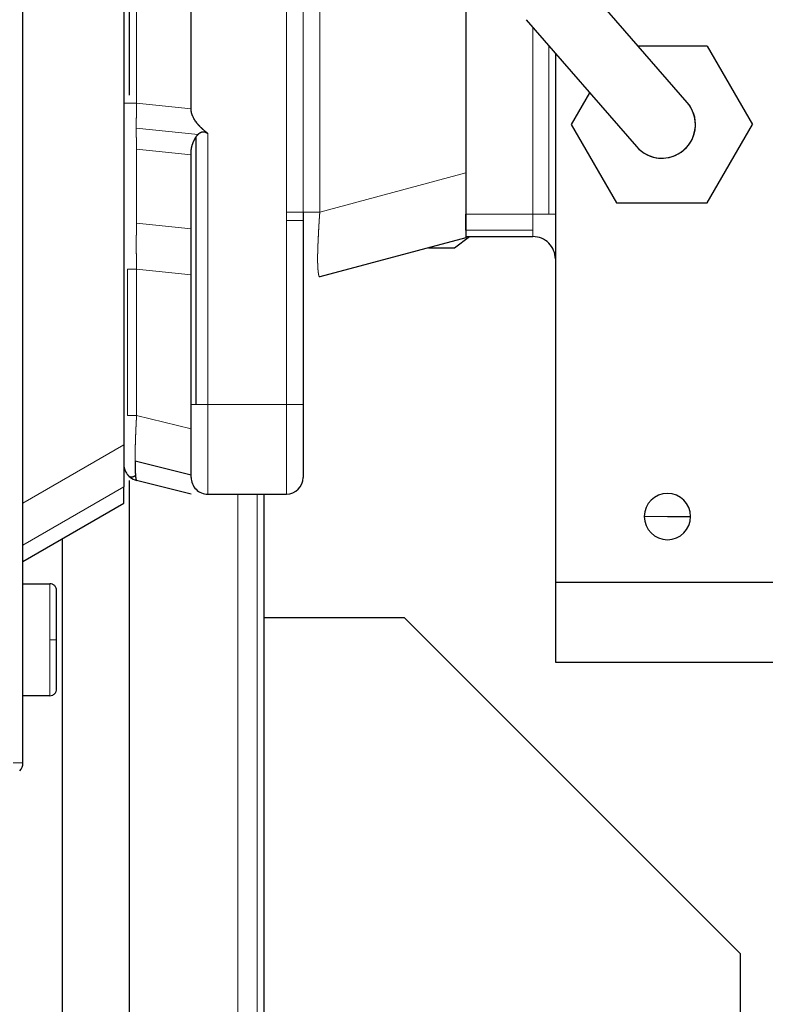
# Model space of a CAD drawing. Header units: inches. Extents: x 0 to 20790, y -12 to 14700.
# Tile 275 of 436: x 11347 to 11413, y 5748 to 5836. Entities that reach past the tile are written whole.
import ezdxf

# ---------------------------------------------------------------- set-up
doc = ezdxf.new("R2010")
doc.units = ezdxf.units.IN
doc.layers.add('1', color=7, linetype='Continuous', true_color=0xffffff)
doc.layers.add('254', color=7, linetype='Continuous', true_color=0xffffff)
doc.styles.add('latin_extended', font='simplex.shx')
doc.dimstyles.get("Standard").update_dxf_attribs({"dimtxt": 0.18, "dimasz": 0.18, "dimexe": 0.18, "dimexo": 0.0625, "dimgap": 0.09, "dimtad": 0, "dimtih": 1, "dimtoh": 1, "dimdec": 4, "dimzin": 0, "dimdsep": 46, "dimtxsty": 'Standard', "dimcen": 0.09, "dimadec": 0, "dimazin": 0, "dimtfac": 1, "dimtdec": 4, "dimtofl": 0, "dimtmove": 0, "dimatfit": 3, "dimfxl": 1, "dimtolj": 1, "dimtzin": 0, "dimarcsym": 0})

# ---------------------------------------------------------------- blocks, each defined once
blk = doc.blocks.new('_U0')
at = {"layer": '254', "color": 3, "linetype": 'Continuous', "lineweight": 13, "transparency": 16777216}
for p, q in [((10849.282, 6803.374), (11850.522, 6803.374)), ((11815.522, 6680.874), (11815.522, 4494.374)), ((10021.49, 4371.874), (11850.522, 4371.874))]:
    blk.add_line(p, q, dxfattribs=at)
at = {"layer": '254', "color": 3, "transparency": 16777216}
for points in [[(11835.939, 6680.874), (11795.106, 6680.874), (11815.522, 6803.374)], [(11795.106, 4494.374), (11835.939, 4494.374), (11815.522, 4371.874)]]:
    blk.add_solid(points, dxfattribs=at)
at = {"layer": 'Defpoints', "color": 0, "transparency": 16777216}
for p in [(10814.282, 6803.374), (9986.49, 4371.874), (11815.522, 4371.874)]:
    blk.add_point(p, dxfattribs=at)
at = {"layer": '254', "color": 2, "lineweight": 13, "transparency": 16777216, "insert": (11631.772, 5371.791), "char_height": 122.5, "attachment_point": 1, "rotation": 90, "style": 'latin_extended'}
blk.add_mtext('\\A1;2432', dxfattribs=at)

msp = doc.modelspace()

# ---------------------------------------------------------------- linework, layer by layer
at = {"layer": '1', "color": 2, "linetype": 'Continuous', "lineweight": 25}
for p, q in [((11346.99, 5769.374), (11346.99, 5884.255)), ((11355.99, 5873.881), (11355.99, 5797.767)), ((11361.99, 5827.785), (11361.99, 5858.963)), ((11356.49, 5829.005), (11356.49, 5857.887)), ((11386.49, 5841.969), (11386.49, 5822.055)), ((11406.257, 5828.34), (11396.427, 5839.671)), ((11391.895, 5835.739), (11401.724, 5824.408)), ((11408.032, 5833.374), (11401.889, 5833.374)), ((11408.032, 5833.374), (11412.073, 5826.374)), ((11394.49, 5832.748), (11394.49, 5785.474)), ((11397.55, 5829.22), (11395.908, 5826.374)), ((11395.908, 5826.374), (11399.949, 5819.374)), ((11408.032, 5819.374), (11412.073, 5826.374)), ((11362.43, 5801.374), (11362.43, 5825.269)), ((11361.99, 5801.374), (11361.99, 5823.885)), ((11386.49, 5822.056), (11386.49, 5818.374)), ((11399.949, 5819.374), (11408.032, 5819.374)), ((11386.49, 5816.96), (11386.49, 5818.374)), ((11371.99, 5817.814), (11371.99, 5801.374)), ((11386.49, 5816.96), (11386.49, 5816.374)), ((11386.49, 5816.26), (11373.473, 5812.772)), ((11385.49, 5815.374), (11386.824, 5816.375)), ((11386.49, 5816.374), (11392.49, 5816.374)), ((11383.186, 5815.374), (11385.49, 5815.374)), ((11361.99, 5794.874), (11361.99, 5801.374)), ((11371.99, 5801.374), (11371.99, 5794.874)), ((11355.99, 5797.767), (11355.99, 5794.022)), ((11361.99, 5795.059), (11356.99, 5796.309)), ((11356.49, 5735.876), (11356.49, 5794.601)), ((11361.99, 5793.374), (11357.127, 5794.59)), ((11355.99, 5792.571), (11355.99, 5794.022)), ((11363.49, 5793.374), (11370.49, 5793.374)), ((11368.49, 5793.376), (11368.49, 5735.874)), ((11346.99, 5787.374), (11355.99, 5792.571)), ((11404.49, 5791.374), (11406.557, 5791.374)), ((11350.49, 5789.397), (11350.49, 5735.876)), ((11346.99, 5785.374), (11349.39, 5785.374)), ((11394.49, 5785.474), (11394.49, 5778.374)), ((11442.49, 5785.474), (11394.49, 5785.474)), ((11349.99, 5780.374), (11349.99, 5784.774)), ((11368.489, 5782.375), (11380.99, 5782.375)), ((11380.99, 5782.375), (11410.99, 5752.375)), ((11349.99, 5775.974), (11349.99, 5780.374)), ((11394.49, 5778.374), (11442.49, 5778.374)), ((11349.39, 5775.374), (11346.99, 5775.374)), ((11410.99, 5752.375), (11410.99, 5694.374))]:
    msp.add_line(p, q, dxfattribs=at)
at = {"layer": '1', "color": 110, "linetype": 'Continuous', "lineweight": 13}
for p, q in [((11370.491, 5818.567), (11370.491, 5860.412)), ((11371.991, 5858.683), (11371.991, 5818.567)), ((11357.127, 5858.46), (11357.127, 5828.289)), ((11373.473, 5856.974), (11373.473, 5818.567)), ((11392.49, 5818.374), (11392.49, 5835.053)), ((11393.905, 5833.423), (11393.905, 5818.374)), ((11361.99, 5827.785), (11357.127, 5828.289)), ((11357.099, 5826.064), (11362.607, 5825.494)), ((11363.49, 5801.374), (11363.49, 5825.571)), ((11357.127, 5824.173), (11357.127, 5817.583)), ((11361.99, 5823.669), (11357.127, 5824.173)), ((11386.49, 5822.055), (11373.473, 5818.567)), ((11393.905, 5818.374), (11392.49, 5818.374)), ((11392.49, 5818.374), (11392.49, 5816.96)), ((11394.49, 5818.374), (11393.905, 5818.374)), ((11361.99, 5817.079), (11357.127, 5817.583)), ((11370.49, 5801.374), (11370.49, 5817.814)), ((11392.49, 5816.96), (11386.49, 5816.96)), ((11392.49, 5816.374), (11392.49, 5816.96)), ((11356.308, 5813.467), (11356.308, 5800.411)), ((11357.127, 5813.467), (11357.127, 5800.411)), ((11361.99, 5812.963), (11357.127, 5813.467)), ((11361.99, 5801.374), (11362.43, 5801.374)), ((11362.43, 5801.374), (11363.49, 5801.374)), ((11363.49, 5801.374), (11363.49, 5793.374)), ((11370.49, 5801.374), (11363.49, 5801.374)), ((11370.49, 5793.374), (11370.49, 5801.374)), ((11370.49, 5801.374), (11371.99, 5801.374)), ((11361.99, 5799.195), (11357.127, 5800.411)), ((11355.99, 5797.767), (11346.99, 5792.571)), ((11355.99, 5794.022), (11346.99, 5788.825)), ((11366.147, 5793.376), (11366.147, 5735.874)), ((11367.882, 5735.874), (11367.882, 5793.376)), ((11402.423, 5791.374), (11404.49, 5791.374)), ((11349.39, 5785.374), (11349.39, 5780.374)), ((11349.39, 5780.374), (11349.99, 5780.374)), ((11349.39, 5780.374), (11349.39, 5775.374)), ((11346.112, 5769.374), (11346.99, 5769.374))]:
    msp.add_line(p, q, dxfattribs=at)
at = {"layer": '1', "color": 2, "linetype": 'Continuous', "lineweight": 25}
for centre, radius, start, end in [((11403.99, 5826.374), 3, 220.94234, 40.94234), ((11403.99, 5826.374), 3, 0, 40.94437), ((11403.99, 5826.374), 3, 220.93875, 0), ((11392.49, 5814.374), 2, 45, 90), ((11392.49, 5814.374), 2, 0, 45), ((11363.49, 5794.874), 1.5, 180, 225), ((11370.49, 5794.874), 1.5, 270, 0), ((11363.49, 5794.874), 1.5, 225, 270), ((11404.49, 5791.374), 2.067, 0, 180), ((11404.49, 5791.374), 2.067, 180, 0), ((11345.99, 5769.374), 1, 315, 0)]:
    msp.add_arc(centre, radius, start, end, dxfattribs=at)
at = {"layer": '1', "color": 110, "linetype": 'Continuous', "lineweight": 13}
for points, weights, knots in [([(11355.99, 5828.289), (11355.991, 5828.289), (11356.308, 5828.289), (11356.626, 5828.289), (11357.127, 5828.289)], [0.856763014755, 0.875233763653, 1, 0.875233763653, 0.856763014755], [0, 0, 0, 0.5, 0.5, 1, 1, 1]), ([(11370.491, 5818.567), (11371.108, 5818.567), (11371.546, 5818.567), (11371.984, 5818.567), (11371.991, 5818.567)], [0.853558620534, 0.85442855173, 1, 0.85442855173, 0.853558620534], [0, 0, 0, 0.5, 0.5, 1, 1, 1]), ([(11371.991, 5818.567), (11371.997, 5818.567), (11372.404, 5818.567), (11372.817, 5818.567), (11373.473, 5818.567)], [0.857798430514, 0.878486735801, 1, 0.876726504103, 0.857220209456], [0, 0, 0, 0.496405, 0.496405, 1, 1, 1])]:
    msp.add_rational_spline(points, weights, degree=2, knots=knots, dxfattribs=at)
for points, knots in [([(11357.127, 5828.289), (11357.126, 5828.276), (11357.126, 5828.249), (11357.125, 5828.209), (11357.124, 5828.169), (11357.123, 5828.129), (11357.122, 5828.09), (11357.121, 5828.05), (11357.12, 5828.01), (11357.119, 5827.97), (11357.119, 5827.93), (11357.118, 5827.89), (11357.117, 5827.851), (11357.116, 5827.811), (11357.115, 5827.771), (11357.115, 5827.732), (11357.114, 5827.692), (11357.113, 5827.652), (11357.112, 5827.613), (11357.112, 5827.573), (11357.111, 5827.534), (11357.11, 5827.495), (11357.11, 5827.455), (11357.109, 5827.416), (11357.109, 5827.377), (11357.108, 5827.338), (11357.107, 5827.299), (11357.107, 5827.26), (11357.106, 5827.221), (11357.106, 5827.182), (11357.105, 5827.143), (11357.105, 5827.105), (11357.104, 5827.066), (11357.104, 5827.028), (11357.104, 5826.989), (11357.103, 5826.951), (11357.103, 5826.913), (11357.102, 5826.875), (11357.102, 5826.837), (11357.102, 5826.799), (11357.101, 5826.761), (11357.101, 5826.723), (11357.101, 5826.685), (11357.101, 5826.648), (11357.1, 5826.61), (11357.1, 5826.573), (11357.1, 5826.536), (11357.1, 5826.499), (11357.1, 5826.462), (11357.099, 5826.425), (11357.099, 5826.388), (11357.099, 5826.352), (11357.099, 5826.315), (11357.099, 5826.279), (11357.099, 5826.243), (11357.099, 5826.207), (11357.099, 5826.171), (11357.099, 5826.135), (11357.099, 5826.1), (11357.099, 5826.076), (11357.099, 5826.064)], [0, 0, 0, 0, 0.017485, 0.034968, 0.05245, 0.06993, 0.087407, 0.104882, 0.122354, 0.139822, 0.157286, 0.174746, 0.192201, 0.209651, 0.227095, 0.244533, 0.261965, 0.27939, 0.296808, 0.314218, 0.33162, 0.349014, 0.366399, 0.383775, 0.401141, 0.418498, 0.435844, 0.453179, 0.470503, 0.487816, 0.505116, 0.522405, 0.53968, 0.556943, 0.574192, 0.591428, 0.608649, 0.625856, 0.643048, 0.660224, 0.677385, 0.69453, 0.711658, 0.72877, 0.745865, 0.762942, 0.780002, 0.797043, 0.814066, 0.83107, 0.848054, 0.86502, 0.881965, 0.89889, 0.915795, 0.932679, 0.949542, 0.966383, 0.983203, 1, 1, 1, 1]), ([(11357.099, 5826.064), (11357.099, 5826.052), (11357.099, 5826.029), (11357.099, 5825.993), (11357.099, 5825.958), (11357.099, 5825.923), (11357.099, 5825.887), (11357.099, 5825.852), (11357.099, 5825.817), (11357.099, 5825.782), (11357.099, 5825.747), (11357.099, 5825.713), (11357.1, 5825.678), (11357.1, 5825.643), (11357.1, 5825.608), (11357.1, 5825.574), (11357.1, 5825.539), (11357.101, 5825.505), (11357.101, 5825.471), (11357.101, 5825.437), (11357.101, 5825.403), (11357.102, 5825.369), (11357.102, 5825.335), (11357.102, 5825.301), (11357.103, 5825.267), (11357.103, 5825.234), (11357.104, 5825.2), (11357.104, 5825.167), (11357.104, 5825.133), (11357.105, 5825.1), (11357.105, 5825.067), (11357.106, 5825.034), (11357.106, 5825.002), (11357.107, 5824.969), (11357.107, 5824.937), (11357.108, 5824.904), (11357.109, 5824.872), (11357.109, 5824.84), (11357.11, 5824.808), (11357.11, 5824.776), (11357.111, 5824.744), (11357.112, 5824.713), (11357.112, 5824.681), (11357.113, 5824.65), (11357.114, 5824.619), (11357.115, 5824.588), (11357.115, 5824.558), (11357.116, 5824.527), (11357.117, 5824.496), (11357.118, 5824.466), (11357.119, 5824.436), (11357.119, 5824.406), (11357.12, 5824.376), (11357.121, 5824.347), (11357.122, 5824.317), (11357.123, 5824.288), (11357.124, 5824.259), (11357.125, 5824.23), (11357.126, 5824.202), (11357.126, 5824.183), (11357.127, 5824.173)], [0, 0, 0, 0, 0.016797, 0.033617, 0.050458, 0.067321, 0.084205, 0.10111, 0.118035, 0.13498, 0.151946, 0.16893, 0.185934, 0.202957, 0.219998, 0.237058, 0.254135, 0.27123, 0.288342, 0.30547, 0.322615, 0.339776, 0.356952, 0.374144, 0.391351, 0.408572, 0.425808, 0.443057, 0.46032, 0.477595, 0.494884, 0.512184, 0.529497, 0.546821, 0.564156, 0.581502, 0.598859, 0.616225, 0.633601, 0.650986, 0.66838, 0.685782, 0.703192, 0.72061, 0.738035, 0.755467, 0.772905, 0.790349, 0.807799, 0.825254, 0.842714, 0.860178, 0.877646, 0.895118, 0.912593, 0.93007, 0.94755, 0.965032, 0.982515, 1, 1, 1, 1]), ([(11370.49, 5817.814), (11370.49, 5817.896), (11370.491, 5818.058), (11370.491, 5818.309), (11370.491, 5818.478), (11370.491, 5818.567)], [0, 0, 0, 0, 0.325, 0.645, 1, 1, 1, 1]), ([(11373.473, 5818.567), (11373.472, 5818.554), (11373.47, 5818.528), (11373.467, 5818.488), (11373.464, 5818.449), (11373.461, 5818.409), (11373.458, 5818.37), (11373.455, 5818.33), (11373.452, 5818.291), (11373.45, 5818.252), (11373.447, 5818.212), (11373.444, 5818.173), (11373.441, 5818.134), (11373.439, 5818.095), (11373.436, 5818.056), (11373.434, 5818.017), (11373.431, 5817.978), (11373.428, 5817.939), (11373.426, 5817.9), (11373.423, 5817.861), (11373.421, 5817.823), (11373.418, 5817.784), (11373.416, 5817.745), (11373.414, 5817.707), (11373.411, 5817.669), (11373.409, 5817.63), (11373.406, 5817.592), (11373.404, 5817.554), (11373.402, 5817.516), (11373.4, 5817.478), (11373.397, 5817.44), (11373.395, 5817.402), (11373.393, 5817.364), (11373.391, 5817.327), (11373.389, 5817.289), (11373.386, 5817.252), (11373.384, 5817.214), (11373.382, 5817.177), (11373.38, 5817.14), (11373.378, 5817.103), (11373.376, 5817.066), (11373.374, 5817.029), (11373.372, 5816.992), (11373.37, 5816.956), (11373.368, 5816.919), (11373.366, 5816.883), (11373.364, 5816.847), (11373.362, 5816.811), (11373.36, 5816.775), (11373.359, 5816.739), (11373.357, 5816.703), (11373.355, 5816.667), (11373.353, 5816.632), (11373.351, 5816.596), (11373.35, 5816.561), (11373.348, 5816.526), (11373.346, 5816.491), (11373.344, 5816.456), (11373.343, 5816.421), (11373.341, 5816.387), (11373.339, 5816.352), (11373.338, 5816.318), (11373.336, 5816.284), (11373.334, 5816.25), (11373.333, 5816.216), (11373.331, 5816.182), (11373.33, 5816.149), (11373.328, 5816.115), (11373.327, 5816.082), (11373.325, 5816.049), (11373.324, 5816.016), (11373.322, 5815.983), (11373.321, 5815.95), (11373.319, 5815.918), (11373.318, 5815.885), (11373.317, 5815.853), (11373.315, 5815.821), (11373.314, 5815.789), (11373.313, 5815.757), (11373.311, 5815.726), (11373.31, 5815.694), (11373.309, 5815.663), (11373.308, 5815.632), (11373.306, 5815.601), (11373.305, 5815.57), (11373.304, 5815.54), (11373.303, 5815.509), (11373.302, 5815.479), (11373.301, 5815.449), (11373.3, 5815.419), (11373.298, 5815.389), (11373.297, 5815.36), (11373.296, 5815.33), (11373.295, 5815.301), (11373.294, 5815.272), (11373.293, 5815.243), (11373.292, 5815.215), (11373.292, 5815.186), (11373.291, 5815.158), (11373.29, 5815.13), (11373.289, 5815.102), (11373.288, 5815.074), (11373.287, 5815.046), (11373.287, 5815.019), (11373.286, 5814.992), (11373.285, 5814.965), (11373.284, 5814.938), (11373.284, 5814.911), (11373.283, 5814.885), (11373.283, 5814.858), (11373.282, 5814.832), (11373.281, 5814.806), (11373.281, 5814.78), (11373.28, 5814.755), (11373.28, 5814.729), (11373.28, 5814.704), (11373.279, 5814.679), (11373.279, 5814.654), (11373.278, 5814.63), (11373.278, 5814.605), (11373.278, 5814.581), (11373.278, 5814.557), (11373.277, 5814.533), (11373.277, 5814.509), (11373.277, 5814.486), (11373.277, 5814.462), (11373.277, 5814.439), (11373.277, 5814.416), (11373.277, 5814.394), (11373.277, 5814.371), (11373.277, 5814.348), (11373.277, 5814.326), (11373.277, 5814.304), (11373.277, 5814.281), (11373.277, 5814.259), (11373.278, 5814.237), (11373.278, 5814.215), (11373.278, 5814.193), (11373.278, 5814.172), (11373.279, 5814.15), (11373.279, 5814.128), (11373.28, 5814.107), (11373.28, 5814.086), (11373.28, 5814.064), (11373.281, 5814.043), (11373.281, 5814.022), (11373.282, 5814.002), (11373.283, 5813.981), (11373.283, 5813.96), (11373.284, 5813.94), (11373.284, 5813.919), (11373.285, 5813.899), (11373.286, 5813.879), (11373.287, 5813.859), (11373.287, 5813.839), (11373.288, 5813.819), (11373.289, 5813.8), (11373.29, 5813.78), (11373.291, 5813.761), (11373.292, 5813.742), (11373.292, 5813.722), (11373.293, 5813.704), (11373.294, 5813.685), (11373.295, 5813.666), (11373.296, 5813.648), (11373.297, 5813.629), (11373.298, 5813.611), (11373.3, 5813.593), (11373.301, 5813.575), (11373.302, 5813.557), (11373.303, 5813.54), (11373.304, 5813.522), (11373.305, 5813.505), (11373.306, 5813.488), (11373.308, 5813.471), (11373.309, 5813.454), (11373.31, 5813.438), (11373.311, 5813.421), (11373.313, 5813.405), (11373.314, 5813.389), (11373.315, 5813.373), (11373.317, 5813.357), (11373.318, 5813.341), (11373.319, 5813.326), (11373.321, 5813.311), (11373.322, 5813.296), (11373.324, 5813.281), (11373.325, 5813.266), (11373.327, 5813.252), (11373.328, 5813.237), (11373.33, 5813.223), (11373.331, 5813.209), (11373.333, 5813.196), (11373.334, 5813.182), (11373.336, 5813.169), (11373.338, 5813.156), (11373.339, 5813.143), (11373.341, 5813.13), (11373.343, 5813.117), (11373.344, 5813.105), (11373.346, 5813.093), (11373.348, 5813.081), (11373.35, 5813.069), (11373.351, 5813.058), (11373.353, 5813.046), (11373.355, 5813.035), (11373.357, 5813.024), (11373.359, 5813.014), (11373.36, 5813.003), (11373.362, 5812.993), (11373.364, 5812.983), (11373.366, 5812.973), (11373.368, 5812.963), (11373.37, 5812.954), (11373.372, 5812.945), (11373.374, 5812.936), (11373.376, 5812.927), (11373.378, 5812.919), (11373.38, 5812.91), (11373.382, 5812.902), (11373.384, 5812.894), (11373.386, 5812.887), (11373.389, 5812.88), (11373.391, 5812.872), (11373.393, 5812.865), (11373.395, 5812.859), (11373.397, 5812.852), (11373.4, 5812.846), (11373.402, 5812.84), (11373.404, 5812.835), (11373.406, 5812.829), (11373.409, 5812.824), (11373.411, 5812.819), (11373.414, 5812.814), (11373.416, 5812.81), (11373.418, 5812.805), (11373.421, 5812.801), (11373.423, 5812.797), (11373.426, 5812.794), (11373.428, 5812.791), (11373.431, 5812.788), (11373.434, 5812.785), (11373.436, 5812.782), (11373.439, 5812.78), (11373.441, 5812.778), (11373.444, 5812.776), (11373.447, 5812.774), (11373.45, 5812.773), (11373.452, 5812.772), (11373.455, 5812.771), (11373.458, 5812.771), (11373.461, 5812.77), (11373.464, 5812.77), (11373.467, 5812.77), (11373.47, 5812.771), (11373.472, 5812.771), (11373.473, 5812.772)], [0, 0, 0, 0, 0.004309, 0.008615, 0.012916, 0.017213, 0.021505, 0.025794, 0.030078, 0.034358, 0.038633, 0.042904, 0.04717, 0.051432, 0.055689, 0.059942, 0.06419, 0.068433, 0.072671, 0.076904, 0.081132, 0.085356, 0.089574, 0.093787, 0.097995, 0.102198, 0.106396, 0.110589, 0.114776, 0.118958, 0.123134, 0.127305, 0.13147, 0.13563, 0.139784, 0.143933, 0.148076, 0.152213, 0.156344, 0.160469, 0.164589, 0.168703, 0.17281, 0.176912, 0.181007, 0.185097, 0.18918, 0.193257, 0.197328, 0.201393, 0.205451, 0.209503, 0.213548, 0.217587, 0.22162, 0.225646, 0.229665, 0.233678, 0.237684, 0.241684, 0.245677, 0.249663, 0.253642, 0.257615, 0.26158, 0.265539, 0.269491, 0.273436, 0.277374, 0.281304, 0.285228, 0.289145, 0.293054, 0.296957, 0.300852, 0.30474, 0.308621, 0.312495, 0.316361, 0.32022, 0.324071, 0.327916, 0.331753, 0.335582, 0.339404, 0.343219, 0.347026, 0.350825, 0.354618, 0.358402, 0.362179, 0.365949, 0.369711, 0.373465, 0.377211, 0.38095, 0.384682, 0.388406, 0.392122, 0.39583, 0.399531, 0.403224, 0.406909, 0.410586, 0.414256, 0.417918, 0.421572, 0.425219, 0.428858, 0.432489, 0.436112, 0.439727, 0.443335, 0.446935, 0.450527, 0.454111, 0.457688, 0.461256, 0.464817, 0.468371, 0.471916, 0.475454, 0.478984, 0.482506, 0.48602, 0.489527, 0.493026, 0.496517, 0.500001, 0.503484, 0.506975, 0.510474, 0.513981, 0.517495, 0.521017, 0.524547, 0.528085, 0.531631, 0.535184, 0.538745, 0.542313, 0.54589, 0.549474, 0.553066, 0.556666, 0.560274, 0.563889, 0.567513, 0.571143, 0.574782, 0.578429, 0.582083, 0.585745, 0.589415, 0.593092, 0.596777, 0.60047, 0.604171, 0.607879, 0.611595, 0.615319, 0.619051, 0.62279, 0.626536, 0.63029, 0.634052, 0.637822, 0.641599, 0.645383, 0.649175, 0.652975, 0.656782, 0.660597, 0.664419, 0.668248, 0.672085, 0.67593, 0.679781, 0.68364, 0.687506, 0.69138, 0.695261, 0.699149, 0.703044, 0.706946, 0.710856, 0.714773, 0.718696, 0.722627, 0.726565, 0.73051, 0.734462, 0.73842, 0.742386, 0.746359, 0.750338, 0.754324, 0.758317, 0.762316, 0.766322, 0.770335, 0.774355, 0.778381, 0.782413, 0.786452, 0.790498, 0.79455, 0.798608, 0.802673, 0.806743, 0.81082, 0.814904, 0.818993, 0.823089, 0.82719, 0.831298, 0.835412, 0.839531, 0.843657, 0.847788, 0.851925, 0.856068, 0.860216, 0.86437, 0.86853, 0.872696, 0.876866, 0.881043, 0.885225, 0.889412, 0.893604, 0.897802, 0.902005, 0.906213, 0.910426, 0.914645, 0.918868, 0.923096, 0.92733, 0.931568, 0.935811, 0.940058, 0.944311, 0.948568, 0.95283, 0.957096, 0.961367, 0.965642, 0.969922, 0.974206, 0.978495, 0.982787, 0.987084, 0.991385, 0.995691, 1, 1, 1, 1]), ([(11357.127, 5817.583), (11357.126, 5817.575), (11357.126, 5817.558), (11357.125, 5817.533), (11357.124, 5817.508), (11357.123, 5817.483), (11357.123, 5817.457), (11357.122, 5817.432), (11357.121, 5817.406), (11357.12, 5817.38), (11357.12, 5817.354), (11357.119, 5817.328), (11357.118, 5817.302), (11357.117, 5817.275), (11357.117, 5817.249), (11357.116, 5817.222), (11357.116, 5817.195), (11357.115, 5817.168), (11357.114, 5817.141), (11357.114, 5817.114), (11357.113, 5817.087), (11357.112, 5817.06), (11357.112, 5817.032), (11357.111, 5817.005), (11357.111, 5816.977), (11357.11, 5816.949), (11357.11, 5816.921), (11357.109, 5816.893), (11357.109, 5816.865), (11357.108, 5816.837), (11357.108, 5816.808), (11357.107, 5816.78), (11357.107, 5816.751), (11357.106, 5816.722), (11357.106, 5816.694), (11357.105, 5816.665), (11357.105, 5816.636), (11357.105, 5816.607), (11357.104, 5816.578), (11357.104, 5816.548), (11357.104, 5816.519), (11357.103, 5816.49), (11357.103, 5816.46), (11357.102, 5816.43), (11357.102, 5816.401), (11357.102, 5816.371), (11357.102, 5816.341), (11357.101, 5816.311), (11357.101, 5816.281), (11357.101, 5816.251), (11357.101, 5816.221), (11357.1, 5816.191), (11357.1, 5816.161), (11357.1, 5816.13), (11357.1, 5816.1), (11357.1, 5816.07), (11357.099, 5816.039), (11357.099, 5816.009), (11357.099, 5815.978), (11357.099, 5815.947), (11357.099, 5815.917), (11357.099, 5815.886), (11357.099, 5815.855), (11357.099, 5815.824), (11357.099, 5815.793), (11357.099, 5815.762), (11357.098, 5815.731), (11357.098, 5815.689), (11357.099, 5815.634), (11357.099, 5815.567), (11357.099, 5815.499), (11357.099, 5815.431), (11357.099, 5815.363), (11357.1, 5815.294), (11357.1, 5815.224), (11357.101, 5815.155), (11357.101, 5815.084), (11357.102, 5815.014), (11357.102, 5814.943), (11357.103, 5814.872), (11357.104, 5814.8), (11357.105, 5814.728), (11357.105, 5814.655), (11357.106, 5814.583), (11357.107, 5814.51), (11357.108, 5814.436), (11357.109, 5814.363), (11357.11, 5814.289), (11357.112, 5814.215), (11357.113, 5814.141), (11357.114, 5814.067), (11357.116, 5813.992), (11357.117, 5813.917), (11357.118, 5813.843), (11357.12, 5813.768), (11357.122, 5813.693), (11357.123, 5813.617), (11357.125, 5813.542), (11357.126, 5813.492), (11357.127, 5813.467)], [0, 0, 0, 0, 0.007708, 0.015414, 0.023118, 0.03082, 0.03852, 0.046217, 0.053912, 0.061605, 0.069294, 0.076981, 0.084665, 0.092346, 0.100024, 0.107698, 0.115369, 0.123036, 0.1307, 0.13836, 0.146016, 0.153668, 0.161316, 0.16896, 0.176599, 0.184234, 0.191865, 0.19949, 0.207111, 0.214727, 0.222338, 0.229944, 0.237544, 0.245139, 0.252729, 0.260313, 0.267891, 0.275464, 0.283031, 0.290591, 0.298146, 0.305694, 0.313236, 0.320771, 0.3283, 0.335823, 0.343338, 0.350847, 0.358348, 0.365843, 0.37333, 0.38081, 0.388283, 0.395748, 0.403206, 0.410656, 0.418098, 0.425533, 0.432959, 0.440377, 0.447788, 0.45519, 0.462583, 0.469969, 0.477345, 0.484714, 0.492073, 0.499424, 0.515117, 0.53085, 0.546622, 0.562431, 0.578278, 0.59416, 0.610078, 0.62603, 0.642015, 0.658033, 0.674082, 0.690161, 0.706269, 0.722406, 0.73857, 0.75476, 0.770975, 0.787214, 0.803476, 0.81976, 0.836065, 0.852389, 0.868732, 0.885091, 0.901468, 0.917859, 0.934264, 0.950682, 0.967111, 0.983551, 1, 1, 1, 1]), ([(11370.49, 5817.814), (11370.687, 5817.814), (11371.08, 5817.814), (11371.578, 5817.814), (11371.912, 5817.814), (11371.99, 5817.814), (11371.99, 5817.814)], [0, 0, 0, 0, 0.250438, 0.500876, 0.751314, 1, 1, 1, 1]), ([(11356.308, 5813.467), (11356.376, 5813.467), (11356.609, 5813.467), (11356.912, 5813.467), (11357.127, 5813.467)], [0, 0, 0, 0, 0.333333, 1, 1, 1, 1]), ([(11356.308, 5800.411), (11356.355, 5800.411), (11356.407, 5800.411), (11356.523, 5800.411), (11356.587, 5800.411), (11356.726, 5800.411), (11356.801, 5800.411), (11356.958, 5800.411), (11357.041, 5800.411), (11357.127, 5800.411)], [0, 0, 0, 0, 0.25, 0.25, 0.5, 0.5, 0.75, 0.75, 1, 1, 1, 1]), ([(11357.127, 5800.411), (11357.126, 5800.399), (11357.125, 5800.375), (11357.123, 5800.338), (11357.121, 5800.302), (11357.119, 5800.266), (11357.117, 5800.229), (11357.115, 5800.193), (11357.113, 5800.157), (11357.111, 5800.121), (11357.109, 5800.085), (11357.107, 5800.049), (11357.105, 5800.013), (11357.103, 5799.977), (11357.101, 5799.942), (11357.099, 5799.906), (11357.097, 5799.87), (11357.096, 5799.835), (11357.094, 5799.799), (11357.092, 5799.764), (11357.09, 5799.729), (11357.089, 5799.694), (11357.087, 5799.659), (11357.085, 5799.624), (11357.083, 5799.589), (11357.082, 5799.554), (11357.08, 5799.519), (11357.078, 5799.485), (11357.077, 5799.45), (11357.075, 5799.416), (11357.073, 5799.382), (11357.072, 5799.347), (11357.07, 5799.313), (11357.069, 5799.279), (11357.067, 5799.245), (11357.066, 5799.212), (11357.064, 5799.178), (11357.063, 5799.144), (11357.061, 5799.111), (11357.06, 5799.078), (11357.058, 5799.044), (11357.057, 5799.011), (11357.056, 5798.978), (11357.054, 5798.945), (11357.053, 5798.913), (11357.052, 5798.88), (11357.05, 5798.847), (11357.049, 5798.815), (11357.048, 5798.783), (11357.046, 5798.751), (11357.045, 5798.719), (11357.044, 5798.687), (11357.043, 5798.655), (11357.041, 5798.623), (11357.04, 5798.592), (11357.039, 5798.56), (11357.038, 5798.529), (11357.037, 5798.498), (11357.036, 5798.467), (11357.035, 5798.436), (11357.033, 5798.405), (11357.032, 5798.375), (11357.031, 5798.344), (11357.03, 5798.314), (11357.029, 5798.284), (11357.028, 5798.253), (11357.027, 5798.224), (11357.026, 5798.181), (11357.024, 5798.125), (11357.022, 5798.057), (11357.02, 5797.989), (11357.018, 5797.921), (11357.016, 5797.854), (11357.014, 5797.788), (11357.012, 5797.722), (11357.01, 5797.656), (11357.008, 5797.591), (11357.007, 5797.526), (11357.005, 5797.462), (11357.004, 5797.398), (11357.002, 5797.335), (11357.001, 5797.273), (11357, 5797.211), (11356.999, 5797.15), (11356.997, 5797.089), (11356.996, 5797.029), (11356.996, 5796.969), (11356.995, 5796.911), (11356.994, 5796.853), (11356.993, 5796.795), (11356.993, 5796.738), (11356.992, 5796.682), (11356.992, 5796.627), (11356.991, 5796.572), (11356.991, 5796.518), (11356.991, 5796.465), (11356.991, 5796.412), (11356.99, 5796.36), (11356.99, 5796.326), (11356.99, 5796.309)], [0, 0, 0, 0, 0.008013, 0.016014, 0.024004, 0.031983, 0.03995, 0.047905, 0.055848, 0.063779, 0.071698, 0.079605, 0.087499, 0.095381, 0.103251, 0.111107, 0.118951, 0.126782, 0.1346, 0.142405, 0.150196, 0.157974, 0.165739, 0.17349, 0.181227, 0.188951, 0.19666, 0.204356, 0.212038, 0.219705, 0.227358, 0.234997, 0.242621, 0.250231, 0.257826, 0.265406, 0.272972, 0.280523, 0.288058, 0.295579, 0.303084, 0.310574, 0.318049, 0.325508, 0.332952, 0.340381, 0.347793, 0.35519, 0.362571, 0.369937, 0.377286, 0.384619, 0.391937, 0.399238, 0.406523, 0.413791, 0.421044, 0.42828, 0.435499, 0.442702, 0.449889, 0.457058, 0.464211, 0.471348, 0.478467, 0.48557, 0.492656, 0.499725, 0.516084, 0.532441, 0.548793, 0.565141, 0.581481, 0.597814, 0.614138, 0.630451, 0.646753, 0.663042, 0.679316, 0.695576, 0.711818, 0.728043, 0.744249, 0.760435, 0.776599, 0.79274, 0.808858, 0.824951, 0.841017, 0.857056, 0.873067, 0.889048, 0.904999, 0.920918, 0.936804, 0.952656, 0.968474, 0.984255, 1, 1, 1, 1])]:
    msp.add_open_spline(points, degree=3, knots=knots, dxfattribs=at)
at = {"layer": '1', "color": 2, "linetype": 'Continuous', "lineweight": 25}
for points, knots in [([(11363.49, 5825.571), (11363.478, 5825.581), (11363.454, 5825.599), (11363.418, 5825.627), (11363.383, 5825.655), (11363.348, 5825.683), (11363.314, 5825.711), (11363.28, 5825.739), (11363.246, 5825.766), (11363.213, 5825.794), (11363.18, 5825.822), (11363.148, 5825.85), (11363.116, 5825.877), (11363.085, 5825.905), (11363.054, 5825.932), (11363.024, 5825.96), (11362.994, 5825.988), (11362.964, 5826.015), (11362.935, 5826.043), (11362.907, 5826.07), (11362.879, 5826.097), (11362.851, 5826.125), (11362.824, 5826.152), (11362.797, 5826.179), (11362.771, 5826.207), (11362.745, 5826.234), (11362.72, 5826.261), (11362.695, 5826.288), (11362.67, 5826.315), (11362.646, 5826.342), (11362.623, 5826.369), (11362.599, 5826.396), (11362.577, 5826.423), (11362.555, 5826.449), (11362.533, 5826.476), (11362.511, 5826.503), (11362.459, 5826.57), (11362.38, 5826.678), (11362.283, 5826.828), (11362.2, 5826.978), (11362.146, 5827.091), (11362.115, 5827.168), (11362.1, 5827.207), (11362.086, 5827.246), (11362.073, 5827.285), (11362.06, 5827.324), (11362.049, 5827.363), (11362.039, 5827.402), (11362.03, 5827.441), (11362.021, 5827.479), (11362.014, 5827.518), (11362.008, 5827.556), (11362.002, 5827.595), (11361.998, 5827.633), (11361.995, 5827.671), (11361.992, 5827.709), (11361.991, 5827.747), (11361.991, 5827.773), (11361.99, 5827.785)], [0, 0, 0, 0, 0.016568, 0.033, 0.049297, 0.065459, 0.081487, 0.097381, 0.113141, 0.128768, 0.144263, 0.159625, 0.174854, 0.189953, 0.204921, 0.219758, 0.234464, 0.249042, 0.26349, 0.27781, 0.292002, 0.306067, 0.320005, 0.333816, 0.347502, 0.361063, 0.3745, 0.387813, 0.401004, 0.414072, 0.427018, 0.439844, 0.452549, 0.465136, 0.477604, 0.489954, 0.502188, 0.570038, 0.634726, 0.696464, 0.755494, 0.770839, 0.78603, 0.801074, 0.815977, 0.830746, 0.845387, 0.859906, 0.87431, 0.888607, 0.902803, 0.916907, 0.930925, 0.944864, 0.958734, 0.972541, 0.986294, 1, 1, 1, 1]), ([(11361.99, 5823.885), (11361.99, 5823.892), (11361.991, 5823.905), (11361.991, 5823.925), (11361.991, 5823.946), (11361.992, 5823.966), (11361.993, 5823.986), (11361.994, 5824.007), (11361.996, 5824.028), (11361.997, 5824.048), (11361.999, 5824.069), (11362.001, 5824.09), (11362.003, 5824.111), (11362.006, 5824.132), (11362.009, 5824.153), (11362.011, 5824.174), (11362.015, 5824.195), (11362.018, 5824.216), (11362.021, 5824.238), (11362.025, 5824.259), (11362.029, 5824.281), (11362.033, 5824.302), (11362.038, 5824.324), (11362.042, 5824.346), (11362.047, 5824.368), (11362.052, 5824.389), (11362.058, 5824.411), (11362.063, 5824.433), (11362.069, 5824.455), (11362.075, 5824.478), (11362.081, 5824.5), (11362.087, 5824.522), (11362.094, 5824.544), (11362.101, 5824.567), (11362.108, 5824.589), (11362.115, 5824.612), (11362.125, 5824.642), (11362.138, 5824.681), (11362.155, 5824.727), (11362.173, 5824.773), (11362.191, 5824.818), (11362.209, 5824.862), (11362.229, 5824.906), (11362.249, 5824.949), (11362.269, 5824.991), (11362.29, 5825.033), (11362.312, 5825.074), (11362.334, 5825.114), (11362.357, 5825.154), (11362.381, 5825.193), (11362.405, 5825.231), (11362.422, 5825.257), (11362.43, 5825.269)], [0, 0, 0, 0, 0.014895, 0.029816, 0.044765, 0.059741, 0.074746, 0.089778, 0.10484, 0.119932, 0.135053, 0.150205, 0.165387, 0.180602, 0.195847, 0.211126, 0.226437, 0.241781, 0.257159, 0.27257, 0.288017, 0.303498, 0.319015, 0.334567, 0.350155, 0.36578, 0.381442, 0.397142, 0.412879, 0.428654, 0.444468, 0.460321, 0.476214, 0.492146, 0.508118, 0.52413, 0.540184, 0.573412, 0.606233, 0.638655, 0.670689, 0.702341, 0.733621, 0.764539, 0.795104, 0.825326, 0.855213, 0.884777, 0.914027, 0.942974, 0.971628, 1, 1, 1, 1]), ([(11362.43, 5825.269), (11362.434, 5825.276), (11362.443, 5825.289), (11362.457, 5825.308), (11362.47, 5825.327), (11362.484, 5825.346), (11362.497, 5825.364), (11362.511, 5825.382), (11362.524, 5825.399), (11362.538, 5825.416), (11362.552, 5825.432), (11362.565, 5825.448), (11362.579, 5825.464), (11362.593, 5825.479), (11362.602, 5825.489), (11362.607, 5825.494)], [0, 0, 0, 0, 0.084477, 0.167643, 0.249511, 0.330096, 0.409411, 0.48747, 0.564288, 0.639881, 0.714263, 0.78745, 0.859457, 0.930302, 1, 1, 1, 1]), ([(11362.607, 5825.494), (11362.611, 5825.498), (11362.619, 5825.506), (11362.631, 5825.519), (11362.644, 5825.531), (11362.656, 5825.543), (11362.669, 5825.555), (11362.681, 5825.566), (11362.694, 5825.577), (11362.707, 5825.587), (11362.719, 5825.597), (11362.732, 5825.607), (11362.745, 5825.617), (11362.757, 5825.626), (11362.77, 5825.635), (11362.783, 5825.643), (11362.796, 5825.651), (11362.809, 5825.659), (11362.822, 5825.666), (11362.835, 5825.673), (11362.848, 5825.68), (11362.861, 5825.686), (11362.874, 5825.692), (11362.887, 5825.697), (11362.9, 5825.702), (11362.913, 5825.707), (11362.926, 5825.712), (11362.939, 5825.716), (11362.953, 5825.719), (11362.966, 5825.723), (11362.979, 5825.726), (11362.993, 5825.728), (11363.006, 5825.73), (11363.019, 5825.732), (11363.033, 5825.734), (11363.046, 5825.735), (11363.06, 5825.735), (11363.073, 5825.736), (11363.087, 5825.736), (11363.1, 5825.735), (11363.114, 5825.734), (11363.127, 5825.733), (11363.141, 5825.732), (11363.155, 5825.73), (11363.168, 5825.727), (11363.182, 5825.725), (11363.196, 5825.722), (11363.209, 5825.718), (11363.223, 5825.714), (11363.237, 5825.71), (11363.251, 5825.706), (11363.265, 5825.701), (11363.279, 5825.695), (11363.293, 5825.69), (11363.307, 5825.684), (11363.321, 5825.677), (11363.335, 5825.67), (11363.349, 5825.663), (11363.363, 5825.656), (11363.377, 5825.648), (11363.391, 5825.639), (11363.405, 5825.631), (11363.419, 5825.622), (11363.433, 5825.612), (11363.448, 5825.603), (11363.462, 5825.593), (11363.476, 5825.582), (11363.486, 5825.575), (11363.49, 5825.571)], [0, 0, 0, 0, 0.019012, 0.037773, 0.056288, 0.074557, 0.092585, 0.110375, 0.127929, 0.145252, 0.162347, 0.179219, 0.195872, 0.21231, 0.228539, 0.244563, 0.260388, 0.276019, 0.291464, 0.306727, 0.321816, 0.336737, 0.351497, 0.366104, 0.380566, 0.39489, 0.409086, 0.423161, 0.437124, 0.450986, 0.464753, 0.478438, 0.492049, 0.505596, 0.519089, 0.53254, 0.545957, 0.559353, 0.572737, 0.58612, 0.599512, 0.612925, 0.626369, 0.639854, 0.653391, 0.66699, 0.680662, 0.694416, 0.708262, 0.722209, 0.736268, 0.750447, 0.764754, 0.779199, 0.79379, 0.808535, 0.823442, 0.838517, 0.853769, 0.869203, 0.884827, 0.900648, 0.91667, 0.932899, 0.949342, 0.966003, 0.982888, 1, 1, 1, 1]), ([(11371.991, 5818.567), (11371.991, 5818.478), (11371.991, 5818.308), (11371.99, 5818.057), (11371.99, 5817.896), (11371.99, 5817.814)], [0, 0, 0, 0, 0.355008, 0.675015, 1, 1, 1, 1]), ([(11356.99, 5796.309), (11356.99, 5796.3), (11356.99, 5796.282), (11356.991, 5796.255), (11356.991, 5796.228), (11356.991, 5796.202), (11356.991, 5796.175), (11356.991, 5796.149), (11356.991, 5796.123), (11356.991, 5796.097), (11356.991, 5796.071), (11356.991, 5796.046), (11356.992, 5796.02), (11356.992, 5795.995), (11356.992, 5795.97), (11356.992, 5795.945), (11356.993, 5795.92), (11356.993, 5795.896), (11356.993, 5795.871), (11356.994, 5795.847), (11356.994, 5795.823), (11356.994, 5795.799), (11356.995, 5795.776), (11356.995, 5795.752), (11356.996, 5795.729), (11356.996, 5795.706), (11356.997, 5795.683), (11356.997, 5795.66), (11356.998, 5795.638), (11356.998, 5795.615), (11356.999, 5795.593), (11357, 5795.572), (11357, 5795.55), (11357.001, 5795.528), (11357.002, 5795.507), (11357.002, 5795.486), (11357.003, 5795.465), (11357.004, 5795.445), (11357.005, 5795.424), (11357.006, 5795.404), (11357.006, 5795.384), (11357.007, 5795.364), (11357.008, 5795.345), (11357.009, 5795.326), (11357.01, 5795.307), (11357.011, 5795.288), (11357.012, 5795.269), (11357.013, 5795.251), (11357.014, 5795.233), (11357.015, 5795.215), (11357.016, 5795.197), (11357.017, 5795.18), (11357.018, 5795.163), (11357.019, 5795.146), (11357.02, 5795.129), (11357.021, 5795.113), (11357.023, 5795.096), (11357.024, 5795.08), (11357.025, 5795.065), (11357.026, 5795.045), (11357.028, 5795.023), (11357.03, 5794.997), (11357.033, 5794.973), (11357.035, 5794.948), (11357.037, 5794.925), (11357.04, 5794.902), (11357.042, 5794.88), (11357.045, 5794.858), (11357.048, 5794.837), (11357.051, 5794.817), (11357.053, 5794.798), (11357.056, 5794.779), (11357.059, 5794.762), (11357.062, 5794.745), (11357.066, 5794.729), (11357.069, 5794.713), (11357.072, 5794.699), (11357.076, 5794.685), (11357.079, 5794.672), (11357.083, 5794.66), (11357.086, 5794.649), (11357.09, 5794.639), (11357.094, 5794.63), (11357.098, 5794.622), (11357.102, 5794.614), (11357.106, 5794.608), (11357.11, 5794.602), (11357.114, 5794.598), (11357.118, 5794.594), (11357.122, 5794.592), (11357.125, 5794.591), (11357.127, 5794.59)], [0, 0, 0, 0, 0.008396, 0.016803, 0.02522, 0.033648, 0.042086, 0.050534, 0.058992, 0.06746, 0.075937, 0.084423, 0.092919, 0.101424, 0.109938, 0.118461, 0.126992, 0.135532, 0.14408, 0.152636, 0.161201, 0.169772, 0.178352, 0.186939, 0.195533, 0.204134, 0.212742, 0.221357, 0.229978, 0.238606, 0.247239, 0.255879, 0.264525, 0.273176, 0.281833, 0.290494, 0.299161, 0.307833, 0.31651, 0.325191, 0.333876, 0.342565, 0.351259, 0.359956, 0.368657, 0.377361, 0.386068, 0.394778, 0.403491, 0.412207, 0.420925, 0.429645, 0.438367, 0.447091, 0.455817, 0.464544, 0.473273, 0.482003, 0.490733, 0.499464, 0.514554, 0.529721, 0.544965, 0.560284, 0.575679, 0.591149, 0.606693, 0.622311, 0.638001, 0.653764, 0.669598, 0.685504, 0.701479, 0.717524, 0.733637, 0.749818, 0.766065, 0.782379, 0.798757, 0.8152, 0.831706, 0.848273, 0.864902, 0.881591, 0.898338, 0.915144, 0.932006, 0.948924, 0.965896, 0.982922, 1, 1, 1, 1]), ([(11355.99, 5796.046), (11355.99, 5795.825), (11356.064, 5795.493), (11356.299, 5795.115), (11356.609, 5794.796), (11356.912, 5794.644), (11357.127, 5794.59)], [0, 0, 0, 0, 0.333333, 0.5, 0.666667, 1, 1, 1, 1]), ([(11349.99, 5784.774), (11349.99, 5784.853), (11349.968, 5784.965), (11349.896, 5785.106), (11349.818, 5785.202), (11349.722, 5785.28), (11349.581, 5785.352), (11349.469, 5785.374), (11349.39, 5785.374)], [0, 0, 0, 0, 0.239457, 0.368361, 0.5, 0.631639, 0.760543, 1, 1, 1, 1]), ([(11349.39, 5775.374), (11349.469, 5775.375), (11349.581, 5775.396), (11349.722, 5775.469), (11349.818, 5775.547), (11349.896, 5775.643), (11349.968, 5775.783), (11349.99, 5775.896), (11349.99, 5775.974)], [0, 0, 0, 0, 0.239457, 0.368361, 0.5, 0.631639, 0.760543, 1, 1, 1, 1])]:
    msp.add_open_spline(points, degree=3, knots=knots, dxfattribs=at)
for points in [[(11386.49, 5822.055), (11386.49, 5820.889), (11386.49, 5818.781), (11386.49, 5817.147), (11386.49, 5816.26), (11386.49, 5816.26)], [(11356.312, 5795.118), (11356.622, 5794.742), (11357.037, 5795.05)]]:
    msp.add_open_spline(points, degree=2, dxfattribs=at)
at = {"layer": '1', "color": 110, "linetype": 'Continuous', "lineweight": 13}
msp.add_open_spline([(11386.49, 5818.374), (11392.49, 5818.374)], degree=1, dxfattribs=at)

# ---------------------------------------------------------------- dimensions: what is measured, and where the dimension line sits
at = {"layer": '254', "color": 2, "linetype": 'Continuous', "lineweight": 13}
dim = msp.add_linear_dim(base=(11815.522214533, 4371.874375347), p1=(10814.281945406, 6803.374375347), p2=(9986.49047022, 4371.874375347), angle=90, dimstyle='Standard', override={"dimscale": 35, "dimtxt": 3.5, "dimasz": 3.5, "dimexe": 1, "dimexo": 1, "dimgap": 1.75, "dimtad": 1, "dimtih": 0, "dimtoh": 0, "dimdec": 0, "dimlfac": 1, "dimzin": 8, "dimdsep": 46, "dimlunit": 2, "dimtxsty": 'latin_extended', "dimsah": 1, "dimse1": 0, "dimse2": 0, "dimsd1": 0, "dimsd2": 0, "dimclrd": 3, "dimclre": 3, "dimclrt": 2, "dimtol": 0, "dimtm": -0.1, "dimtfac": 0.714286, "dimtdec": 3, "dimtofl": 1, "dimtmove": 0, "dimtzin": 8, "dimlwd": 13, "dimlwe": 13}, dxfattribs=at)
dim.commit()
dim.dimension.update_dxf_attribs({"geometry": '_U0', "text_midpoint": (11815.522214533, 5587.624375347), "dimtype": 160})

doc.saveas('drawing.dxf')
